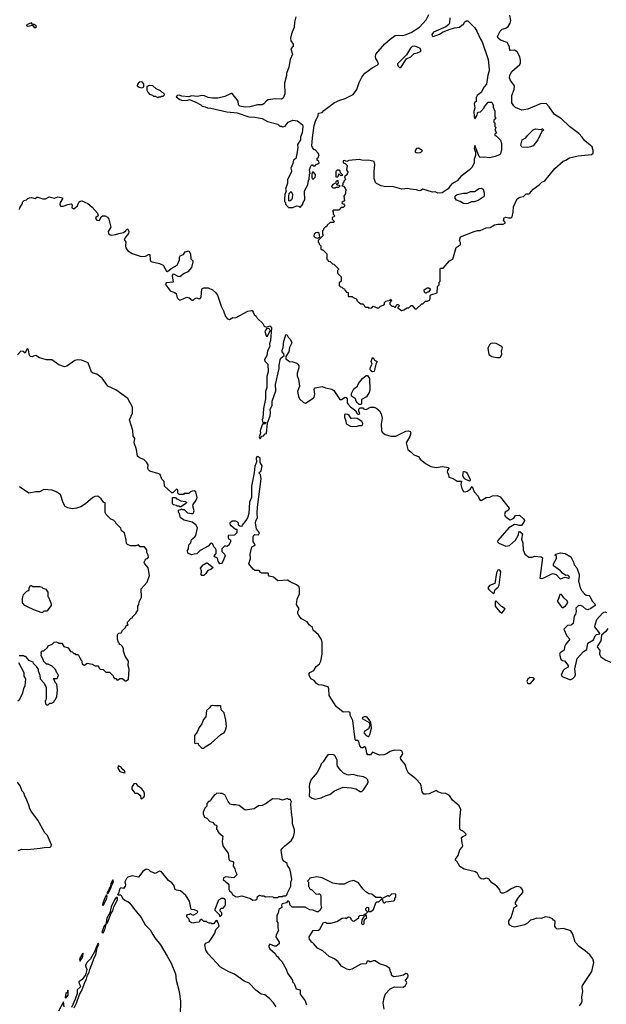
# Model space of a CAD drawing. Extents: x 1862350 to 2057294, y 212041 to 437318.
# Tile 298 of 301: x 2007561 to 2014203, y 397191 to 408334. Entities that reach past the tile are written whole.
import ezdxf

# ---------------------------------------------------------------- set-up
doc = ezdxf.new("R2010")
doc.units = 0

msp = doc.modelspace()

# ---------------------------------------------------------------- linework, layer by layer
at = {"layer": '0CON10XD'}
for points in [[(2010772, 406265), (2010790, 406295), (2010787, 406385), (2010791, 406405), (2010822, 406465), (2010832, 406515), (2010840, 406525), (2010842, 406585), (2010850, 406595), (2010843, 406635), (2010855, 406670), (2010865, 406690), (2010875, 406690), (2010885, 406680), (2010905, 406680), (2010922, 406698), (2010938, 406702), (2010950, 406715), (2010948, 406728), (2010930, 406745), (2010930, 406765), (2010940, 406775), (2010950, 406805), (2010940, 406825), (2010905, 406860), (2010895, 406860), (2010875, 406888), (2010870, 406905), (2010875, 406995), (2010897, 407135), (2010909, 407185), (2010940, 407250), (2010944, 407276), (2010985, 407282), (2011005, 407307), (2011125, 407396), (2011186, 407424), (2011245, 407441), (2011335, 407486), (2011378, 407545), (2011406, 407624), (2011436, 407684), (2011470, 407730), (2011550, 407790), (2011609, 407821), (2011623, 407835), (2011614, 407865), (2011592, 407895), (2011588, 407915), (2011594, 407945), (2011695, 408059), (2011755, 408115), (2011812, 408155), (2011845, 408159), (2011895, 408154), (2011925, 408161), (2011995, 408190), (2012089, 408251), (2012165, 408334), (2012195, 408392)], [(2012432, 408355), (2012426, 408294), (2012420, 408280), (2012386, 408254), (2012245, 408192), (2012228, 408165), (2012232, 408152), (2012243, 408143), (2012315, 408171), (2012355, 408197), (2012435, 408228), (2012485, 408243), (2012542, 408248), (2012570, 408275), (2012585, 408280), (2012598, 408305), (2012615, 408322), (2012635, 408322), (2012685, 408270), (2012715, 408240), (2012738, 408205), (2012777, 408115), (2012796, 408085), (2012864, 407884), (2012876, 407775), (2012876, 407755), (2012860, 407705), (2012848, 407605), (2012818, 407575), (2012785, 407510), (2012740, 407475), (2012728, 407455), (2012730, 407405), (2012715, 407400), (2012707, 407383), (2012713, 407335), (2012702, 407295), (2012705, 407240), (2012715, 407210), (2012742, 407255), (2012743, 407277), (2012752, 407288), (2012778, 407292), (2012820, 407335), (2012820, 407345), (2012865, 407400), (2012905, 407400), (2012922, 407365), (2012923, 407345), (2012939, 407299), (2012940, 407235), (2012950, 407215), (2012930, 407195), (2012930, 407175), (2012940, 407165), (2012940, 407125), (2012950, 407115), (2012940, 407085), (2012960, 407055), (2012942, 407038), (2012940, 407025), (2012955, 407020), (2013005, 406970), (2013017, 406933), (2013017, 406865), (2013004, 406816), (2012992, 406805), (2012945, 406784), (2012885, 406770), (2012825, 406778), (2012776, 406776), (2012762, 406785), (2012715, 406910), (2012706, 406875), (2012723, 406833), (2012723, 406795), (2012705, 406755), (2012705, 406715), (2012684, 406666), (2012649, 406631), (2012555, 406558), (2012515, 406512), (2012454, 406475), (2012433, 406455), (2012411, 406419), (2012345, 406373), (2012295, 406372), (2012265, 406384), (2012233, 406383), (2012125, 406414), (2012101, 406399), (2012085, 406397), (2012055, 406409), (2011985, 406415), (2011955, 406424), (2011887, 406417), (2011782, 406445), (2011705, 406443), (2011652, 406452), (2011599, 406479), (2011590, 406490), (2011574, 406535), (2011574, 406616), (2011583, 406695), (2011575, 406730), (2011525, 406742), (2011435, 406743), (2011405, 406750), (2011288, 406742), (2011265, 406730), (2011235, 406740), (2011222, 406738), (2011222, 406712), (2011248, 406708), (2011270, 406685), (2011260, 406635), (2011280, 406605), (2011270, 406595), (2011268, 406582), (2011240, 406555), (2011250, 406525), (2011232, 406508), (2011230, 406495), (2011220, 406485), (2011220, 406465), (2011210, 406455), (2011228, 406448), (2011248, 406428), (2011250, 406415), (2011260, 406405), (2011250, 406395), (2011250, 406365), (2011230, 406335), (2011240, 406285), (2011222, 406278), (2011210, 406265), (2011212, 406252), (2011228, 406248), (2011240, 406235), (2011240, 406225), (2011225, 406210), (2011202, 406208), (2011175, 406180), (2011115, 406180), (2011102, 406168), (2011110, 406155), (2011112, 406132), (2011130, 406115), (2011118, 406102), (2011100, 406095), (2011100, 406075), (2011118, 406058), (2011120, 406045), (2011115, 406040), (2011075, 406040), (2011042, 406008), (2011035, 405990), (2011022, 405988), (2011002, 405968), (2011000, 405955), (2010990, 405945), (2010990, 405905), (2011000, 405895), (2010940, 405835), (2010940, 405815), (2010950, 405805), (2010952, 405792), (2010970, 405775), (2010972, 405742), (2010985, 405730), (2010995, 405730), (2011040, 405685), (2011040, 405625), (2011050, 405615), (2011052, 405602), (2011078, 405598), (2011102, 405572), (2011118, 405568), (2011170, 405515), (2011170, 405505), (2011160, 405495), (2011160, 405465), (2011200, 405425), (2011200, 405375), (2011180, 405355), (2011180, 405325), (2011195, 405310), (2011208, 405308), (2011222, 405292), (2011238, 405288), (2011242, 405272), (2011262, 405252), (2011280, 405245), (2011280, 405205), (2011285, 405200), (2011325, 405200), (2011335, 405190), (2011365, 405180), (2011378, 405168), (2011380, 405155), (2011392, 405142), (2011425, 405120), (2011448, 405118), (2011460, 405105), (2011460, 405095), (2011475, 405080), (2011505, 405080), (2011515, 405070), (2011547, 405073), (2011565, 405090), (2011615, 405070), (2011627, 405073), (2011645, 405090), (2011678, 405102), (2011690, 405115), (2011690, 405135), (2011705, 405150), (2011755, 405160), (2011765, 405170), (2011770, 405155), (2011750, 405135), (2011750, 405115), (2011762, 405102), (2011775, 405090), (2011795, 405090), (2011805, 405080), (2011815, 405080), (2011822, 405098), (2011835, 405110), (2011845, 405110), (2011860, 405095), (2011842, 405078), (2011842, 405072), (2011885, 405042), (2011911, 405049), (2011948, 405072), (2011968, 405072), (2011995, 405100), (2012005, 405100), (2012033, 405063), (2012055, 405060), (2012115, 405120), (2012125, 405120), (2012155, 405150), (2012175, 405148), (2012199, 405161), (2012208, 405175), (2012208, 405212), (2012215, 405220), (2012288, 405242), (2012290, 405315), (2012310, 405335), (2012310, 405365), (2012320, 405375), (2012320, 405515), (2012325, 405520), (2012355, 405520), (2012427, 405603), (2012466, 405625), (2012502, 405755), (2012548, 405785), (2012552, 405795), (2012552, 405812), (2012540, 405835), (2012550, 405875), (2012705, 405938), (2012745, 405948), (2012775, 405948), (2012843, 405977), (2012887, 405983), (2012935, 406012), (2012975, 406020), (2013035, 406020), (2013060, 406035), (2013040, 406065), (2013045, 406090), (2013065, 406100), (2013095, 406090), (2013125, 406090), (2013136, 406104), (2013147, 406157), (2013151, 406215), (2013195, 406307), (2013222, 406325), (2013266, 406334), (2013295, 406363), (2013325, 406364), (2013335, 406370), (2013374, 406416), (2013442, 406465), (2013474, 406496), (2013505, 406512), (2013619, 406651), (2013715, 406734), (2013745, 406744), (2013785, 406769), (2013885, 406794), (2014035, 406808), (2014052, 406825), (2014052, 406855), (2014041, 406895), (2013956, 406965), (2013931, 407005), (2013892, 407045), (2013786, 407125), (2013695, 407212), (2013615, 407262), (2013557, 407347), (2013525, 407382), (2013465, 407386), (2013315, 407322), (2013245, 407308), (2013175, 407340), (2013155, 407359), (2013134, 407394), (2013133, 407477), (2013158, 407545), (2013162, 407585), (2013115, 407652), (2013108, 407675), (2013112, 407705), (2013134, 407746), (2013223, 407827), (2013231, 407845), (2013233, 407875), (2013222, 407915), (2013195, 407969), (2013165, 407987), (2013110, 407985), (2013107, 408027), (2013080, 408075), (2013003, 408103), (2012978, 408125), (2012972, 408145), (2013002, 408205), (2013025, 408227), (2013065, 408237), (2013093, 408257), (2013115, 408293), (2013120, 408325), (2013112, 408385)], [(2007745, 408244), (2007752, 408255), (2007747, 408266), (2007725, 408280), (2007705, 408280), (2007695, 408298), (2007640, 408275), (2007642, 408265), (2007655, 408260), (2007705, 408272), (2007725, 408246), (2007745, 408244)], [(2010687, 408365), (2010671, 408305), (2010668, 408248), (2010638, 408172), (2010627, 408125), (2010631, 408095), (2010658, 408055), (2010656, 408034), (2010632, 408005), (2010650, 407945), (2010622, 407885), (2010607, 407795), (2010583, 407725), (2010582, 407702), (2010561, 407615), (2010562, 407495), (2010544, 407446), (2010524, 407436), (2010455, 407438), (2010376, 407425), (2010355, 407416), (2010327, 407383), (2010305, 407371), (2010255, 407372), (2010165, 407349), (2010115, 407343), (2010055, 407357), (2010040, 407370), (2010035, 407413), (2009965, 407499), (2009955, 407500), (2009885, 407466), (2009805, 407447), (2009746, 407446), (2009694, 407454), (2009652, 407472), (2009625, 407477), (2009575, 407466), (2009505, 407472), (2009475, 407460), (2009398, 407468), (2009365, 407480), (2009343, 407477), (2009332, 407462), (2009375, 407430), (2009405, 407420), (2009465, 407422), (2009485, 407430), (2009555, 407400), (2009611, 407371), (2009626, 407356), (2009662, 407348), (2009687, 407337), (2009725, 407334), (2009905, 407290), (2010025, 407279), (2010155, 407236), (2010225, 407231), (2010305, 407214), (2010365, 407182), (2010485, 407150), (2010505, 407130), (2010525, 407130), (2010535, 407120), (2010565, 407130), (2010600, 407175), (2010655, 407198), (2010705, 407191), (2010762, 407145), (2010768, 407125), (2010759, 407055), (2010741, 407005), (2010739, 406975), (2010707, 406923), (2010710, 406885), (2010696, 406795), (2010686, 406764), (2010660, 406745), (2010652, 406705), (2010632, 406655), (2010640, 406625), (2010637, 406613), (2010593, 406527), (2010592, 406485), (2010572, 406415), (2010578, 406395), (2010562, 406355), (2010558, 406305), (2010560, 406275), (2010570, 406265), (2010570, 406245), (2010605, 406210), (2010655, 406210), (2010695, 406228), (2010722, 406222), (2010735, 406210), (2010768, 406245), (2010772, 406265)], [(2011865, 407790), (2011875, 407792), (2011942, 407889), (2011988, 407915), (2012027, 407953), (2012065, 407959), (2012100, 407975), (2012108, 407985), (2012092, 408012), (2012035, 408033), (2012005, 408030), (2011985, 408012), (2011940, 407935), (2011840, 407835), (2011837, 407825), (2011845, 407808), (2011865, 407790)], [(2008945, 407564), (2008967, 407573), (2008967, 407605), (2008952, 407625), (2008935, 407630), (2008915, 407626), (2008896, 407605), (2008893, 407585), (2008915, 407569), (2008945, 407564)], [(2009125, 407452), (2009135, 407460), (2009155, 407460), (2009165, 407470), (2009185, 407470), (2009200, 407485), (2009198, 407498), (2009172, 407512), (2009155, 407530), (2009105, 407550), (2009068, 407585), (2009032, 407588), (2009002, 407578), (2009002, 407535), (2009012, 407512), (2009032, 407492), (2009065, 407480), (2009075, 407470), (2009095, 407470), (2009125, 407452)], [(2013315, 406888), (2013245, 406890), (2013234, 406915), (2013251, 406975), (2013292, 406998), (2013311, 407025), (2013375, 407086), (2013402, 407098), (2013465, 407090), (2013475, 407100), (2013485, 407100), (2013490, 407085), (2013472, 407068), (2013428, 406975), (2013375, 406907), (2013345, 406894), (2013315, 406888)], [(2012065, 406827), (2012095, 406832), (2012120, 406845), (2012118, 406855), (2012075, 406879), (2012055, 406876), (2012040, 406855), (2012040, 406840), (2012050, 406830), (2012065, 406827)], [(2010885, 406530), (2010905, 406550), (2010912, 406565), (2010912, 406582), (2010888, 406608), (2010875, 406610), (2010868, 406585), (2010868, 406548), (2010872, 406532), (2010885, 406530)], [(2011155, 406550), (2011170, 406565), (2011175, 406590), (2011195, 406570), (2011220, 406575), (2011192, 406602), (2011188, 406618), (2011175, 406630), (2011155, 406630), (2011140, 406615), (2011140, 406555), (2011155, 406550)], [(2011135, 406430), (2011145, 406440), (2011175, 406440), (2011190, 406455), (2011150, 406465), (2011152, 406478), (2011170, 406485), (2011165, 406510), (2011155, 406510), (2011142, 406498), (2011138, 406482), (2011105, 406470), (2011090, 406445), (2011105, 406430), (2011135, 406430)], [(2010615, 406280), (2010610, 406285), (2010608, 406335), (2010613, 406367), (2010635, 406390), (2010648, 406355), (2010647, 406315), (2010640, 406295), (2010625, 406282), (2010615, 406280)], [(2012615, 406248), (2012584, 406254), (2012547, 406277), (2012505, 406290), (2012490, 406315), (2012490, 406335), (2012502, 406348), (2012513, 406357), (2012585, 406372), (2012625, 406372), (2012665, 406388), (2012711, 406389), (2012765, 406422), (2012785, 406428), (2012810, 406415), (2012820, 406375), (2012820, 406335), (2012810, 406325), (2012752, 406288), (2012705, 406272), (2012678, 406272), (2012635, 406252), (2012615, 406248)], [(2007560, 406185), (2007562, 406205), (2007592, 406255), (2007592, 406268), (2007613, 406287), (2007640, 406295), (2007655, 406312), (2007671, 406319), (2007695, 406320), (2007735, 406310), (2007754, 406326), (2007765, 406326), (2007825, 406308), (2007855, 406308), (2007895, 406329), (2007955, 406314), (2007995, 406329), (2008032, 406322), (2008045, 406316), (2008047, 406305), (2008018, 406265), (2008016, 406245), (2008025, 406225), (2008055, 406222), (2008105, 406242), (2008145, 406250), (2008156, 406235), (2008150, 406205), (2008175, 406194), (2008214, 406226), (2008230, 406270), (2008245, 406280), (2008265, 406283), (2008334, 406255), (2008383, 406213), (2008441, 406145), (2008450, 406115), (2008423, 406095), (2008419, 406085), (2008435, 406064), (2008465, 406062), (2008485, 406102), (2008500, 406115), (2008530, 406115), (2008555, 406100), (2008569, 406075), (2008592, 405985), (2008564, 405936), (2008568, 405915), (2008585, 405900), (2008605, 405894), (2008645, 405901), (2008685, 405916), (2008736, 405924), (2008762, 405945), (2008775, 405968), (2008785, 405962), (2008796, 405936), (2008794, 405915), (2008750, 405860), (2008746, 405845), (2008764, 405815), (2008759, 405775), (2008763, 405753), (2008785, 405717), (2008835, 405688), (2008935, 405653), (2008985, 405656), (2009018, 405675), (2009036, 405676), (2009038, 405615), (2009045, 405598), (2009144, 405574), (2009185, 405556), (2009225, 405488), (2009235, 405484), (2009275, 405517), (2009343, 405557), (2009371, 405615), (2009371, 405645), (2009377, 405663), (2009414, 405675), (2009435, 405708), (2009475, 405719), (2009495, 405685), (2009497, 405627), (2009521, 405605), (2009523, 405595), (2009505, 405531), (2009465, 405479), (2009425, 405461), (2009375, 405423), (2009355, 405428), (2009315, 405451), (2009295, 405453), (2009286, 405435), (2009300, 405365), (2009220, 405355), (2009213, 405345), (2009214, 405335), (2009264, 405265), (2009315, 405248), (2009332, 405235), (2009346, 405185), (2009365, 405164), (2009385, 405164), (2009455, 405193), (2009480, 405185), (2009515, 405160), (2009525, 405160), (2009540, 405175), (2009564, 405186), (2009595, 405173), (2009605, 405178), (2009614, 405195), (2009622, 405288), (2009645, 405301), (2009695, 405299), (2009745, 405275), (2009778, 405245), (2009799, 405215), (2009842, 405092), (2009870, 405040), (2009891, 404975), (2009915, 404949), (2009935, 404942), (2009975, 404964), (2010005, 404961), (2010145, 405037), (2010187, 405043), (2010195, 405041), (2010205, 405025), (2010217, 404997), (2010237, 404977), (2010249, 404955), (2010315, 404897), (2010328, 404865), (2010356, 404854), (2010395, 404868), (2010408, 404858), (2010412, 404845), (2010402, 404705), (2010389, 404665), (2010393, 404635), (2010365, 404587), (2010358, 404535), (2010332, 404488), (2010338, 404468), (2010370, 404435), (2010373, 404347), (2010358, 404295), (2010358, 404172), (2010344, 404125), (2010344, 404045), (2010320, 403935), (2010314, 403825), (2010307, 403805), (2010315, 403770), (2010335, 403780), (2010350, 403775), (2010335, 403760), (2010315, 403760), (2010305, 403750), (2010285, 403680), (2010288, 403655), (2010274, 403614), (2010275, 403600), (2010285, 403592), (2010301, 403619), (2010320, 403625), (2010342, 403648), (2010355, 403650), (2010367, 403773), (2010398, 403852)], [(2010935, 405862), (2010960, 405875), (2010953, 405913), (2010935, 405924), (2010915, 405923), (2010896, 405905), (2010893, 405885), (2010905, 405870), (2010935, 405862)], [(2012165, 405240), (2012155, 405240), (2012145, 405250), (2012140, 405275), (2012175, 405300), (2012195, 405300), (2012208, 405288), (2012210, 405275), (2012185, 405250), (2012175, 405250), (2012165, 405240)], [(2010355, 404750), (2010365, 404752), (2010398, 404815), (2010392, 404832), (2010375, 404840), (2010355, 404834), (2010336, 404805), (2010351, 404755), (2010355, 404750)], [(2010398, 403852), (2010401, 403885), (2010396, 403924), (2010418, 403972), (2010418, 404015), (2010463, 404133), (2010459, 404205), (2010499, 404385), (2010499, 404425), (2010511, 404485), (2010519, 404505), (2010554, 404535), (2010551, 404551), (2010534, 404575), (2010532, 404595), (2010543, 404625), (2010552, 404695), (2010575, 404769), (2010585, 404770), (2010600, 404740), (2010628, 404715), (2010641, 404675), (2010617, 404625), (2010610, 404575), (2010576, 404524), (2010574, 404495), (2010615, 404466), (2010655, 404463), (2010698, 404445), (2010710, 404435), (2010720, 404415), (2010721, 404395), (2010704, 404335), (2010703, 404305), (2010717, 404265), (2010730, 404185), (2010706, 404125), (2010719, 404071), (2010728, 404045), (2010775, 404003), (2010796, 403994), (2010885, 404050), (2010897, 404063), (2010903, 404095), (2010897, 404153), (2010905, 404168), (2010984, 404184), (2011025, 404166), (2011095, 404154), (2011118, 404138), (2011185, 404036), (2011205, 404036), (2011245, 404063), (2011259, 404059), (2011269, 404045), (2011269, 403999), (2011276, 403986), (2011305, 403953), (2011368, 403908), (2011373, 403883), (2011388, 403868), (2011402, 403868), (2011412, 403878), (2011400, 403905), (2011400, 403925), (2011415, 403940), (2011445, 403940), (2011455, 403930), (2011485, 403922), (2011533, 403947), (2011575, 403948), (2011605, 403933), (2011635, 403908), (2011652, 403875), (2011666, 403825), (2011654, 403755), (2011659, 403685), (2011666, 403665), (2011699, 403639), (2011765, 403622), (2011818, 403622), (2011934, 403676), (2011965, 403681), (2011982, 403675), (2011989, 403659), (2011978, 403618), (2011937, 403545), (2011955, 403470), (2011990, 403445), (2012025, 403408), (2012075, 403392), (2012095, 403362), (2012155, 403311), (2012215, 403279), (2012276, 403266), (2012345, 403276), (2012416, 403266), (2012418, 403255), (2012404, 403236), (2012401, 403215), (2012416, 403185), (2012420, 403155), (2012470, 403140), (2012515, 403113), (2012565, 403110), (2012554, 403075), (2012568, 403028), (2012586, 402996), (2012605, 402990), (2012630, 403000), (2012661, 403019), (2012685, 403050), (2012705, 402990), (2012753, 402943), (2012768, 402905), (2012785, 402893), (2012843, 402927), (2012885, 402931), (2012915, 402944), (2012968, 402948), (2013001, 402935), (2013103, 402805), (2013097, 402783), (2013059, 402761), (2013049, 402735), (2013056, 402715), (2013095, 402684), (2013115, 402674), (2013125, 402676), (2013156, 402694), (2013175, 402723), (2013215, 402726), (2013225, 402724), (2013266, 402685), (2013276, 402665), (2013274, 402655), (2013242, 402608), (2013215, 402608), (2013195, 402618), (2013165, 402620), (2013100, 402585), (2012975, 402440), (2012972, 402425), (2012985, 402408), (2013065, 402377), (2013105, 402383), (2013173, 402445), (2013208, 402505), (2013212, 402538), (2013225, 402540), (2013252, 402515), (2013241, 402455), (2013259, 402415), (2013262, 402335), (2013282, 402285), (2013325, 402252), (2013365, 402253), (2013395, 402264), (2013466, 402256), (2013482, 402245), (2013450, 402015), (2013465, 402008), (2013495, 402017), (2013595, 402066), (2013636, 402056), (2013672, 402012), (2013685, 402006), (2013735, 402024), (2013775, 402012), (2013785, 402020), (2013783, 402033), (2013766, 402046), (2013745, 402042), (2013705, 402070), (2013685, 402096), (2013606, 402155), (2013603, 402175), (2013638, 402235), (2013640, 402265), (2013620, 402275), (2013633, 402287), (2013685, 402300), (2013735, 402293), (2013802, 402255), (2013832, 402195), (2013838, 402165), (2013870, 402130), (2013894, 402055), (2013896, 402036), (2013886, 401985), (2013906, 401906), (2013925, 401872), (2013956, 401836), (2013975, 401823), (2014007, 401817), (2014015, 401810), (2014044, 401754), (2014072, 401725), (2014078, 401705), (2014028, 401672), (2013993, 401657), (2013972, 401662), (2013935, 401692), (2013913, 401703), (2013885, 401700), (2013858, 401675), (2013863, 401635), (2013852, 401605), (2013838, 401585), (2013828, 401502), (2013805, 401480), (2013762, 401478), (2013723, 401437), (2013755, 401360), (2013788, 401325), (2013743, 401267), (2013728, 401235), (2013725, 401200), (2013681, 401169), (2013672, 401155), (2013686, 401096), (2013707, 401083), (2013728, 401078), (2013756, 401046), (2013770, 401025), (2013770, 401005), (2013730, 400985), (2013715, 400970), (2013692, 400915), (2013701, 400901), (2013785, 400868), (2013802, 400868), (2013825, 400880), (2013845, 400900), (2013852, 400925), (2013846, 400986), (2013874, 401105), (2013945, 401183), (2013983, 401205), (2013995, 401278), (2014058, 401315), (2014075, 401360), (2014090, 401375), (2014128, 401382), (2014127, 401395), (2014074, 401464), (2014076, 401485), (2014096, 401545), (2014161, 401619), (2014185, 401634), (2014204, 401624)], [(2012571, 398969), (2012578, 398985), (2012570, 399015), (2012565, 399078), (2012579, 399091), (2012611, 399105), (2012617, 399115), (2012585, 399146), (2012555, 399161), (2012545, 399175), (2012545, 399285), (2012557, 399395), (2012538, 399438), (2012463, 399503), (2012426, 399556), (2012385, 399578), (2012335, 399580), (2012296, 399596), (2012275, 399612), (2012196, 399574), (2012165, 399568), (2012135, 399570), (2012118, 399595), (2012108, 399665), (2012099, 399685), (2012045, 399742), (2011965, 399805), (2011943, 399843), (2011926, 399905), (2011876, 399965), (2011872, 399985), (2011899, 400025), (2011893, 400055), (2011875, 400064), (2011805, 400067), (2011755, 400051), (2011715, 400027), (2011685, 400015), (2011635, 400011), (2011555, 400046), (2011534, 400015), (2011503, 400013), (2011490, 400035), (2011485, 400075), (2011475, 400102), (2011465, 400105), (2011445, 400092), (2011430, 400095), (2011414, 400115), (2011400, 400165), (2011385, 400175), (2011365, 400178), (2011359, 400185), (2011333, 400403), (2011304, 400465), (2011301, 400495), (2011285, 400502), (2011225, 400496), (2011145, 400563), (2011064, 400685), (2011063, 400763), (2011053, 400783), (2010985, 400804), (2010945, 400807), (2010922, 400822), (2010896, 400855), (2010856, 400875), (2010838, 400915), (2010838, 400935), (2010846, 400945), (2010892, 400968), (2010919, 401015), (2010955, 401046), (2010969, 401075), (2010985, 401155), (2010985, 401285), (2010980, 401320), (2010943, 401373), (2010884, 401425), (2010875, 401455), (2010838, 401485), (2010815, 401518), (2010750, 401555), (2010721, 401591), (2010710, 401615), (2010711, 401635), (2010724, 401665), (2010696, 401715), (2010704, 401776), (2010729, 401835), (2010730, 401895), (2010724, 401914), (2010695, 401938), (2010622, 401972), (2010595, 401992), (2010485, 401982), (2010435, 402026), (2010387, 402037), (2010378, 402048), (2010380, 402065), (2010375, 402070), (2010301, 402071), (2010287, 402077), (2010278, 402095), (2010265, 402102), (2010225, 402102), (2010205, 402115), (2010156, 402175), (2010173, 402235), (2010170, 402285), (2010185, 402355), (2010195, 402371), (2010224, 402385), (2010226, 402394), (2010206, 402425), (2010206, 402485), (2010211, 402499), (2010225, 402507), (2010265, 402504), (2010277, 402525), (2010241, 402571), (2010230, 402635), (2010236, 402664), (2010252, 402695), (2010249, 402745), (2010254, 402816), (2010296, 403136), (2010286, 403186), (2010270, 403205), (2010295, 403230), (2010306, 403286), (2010283, 403323), (2010282, 403375), (2010255, 403390), (2010245, 403386), (2010240, 403375), (2010241, 403325), (2010225, 403280), (2010216, 403204), (2010184, 403055), (2010184, 402926), (2010162, 402875), (2010154, 402745), (2010140, 402695), (2010122, 402665), (2010080, 402615), (2010075, 402600), (2010052, 402602), (2010040, 402615), (2010040, 402635), (2010025, 402650), (2010007, 402657), (2009965, 402660), (2009940, 402635), (2009945, 402610), (2009955, 402610), (2010005, 402570), (2010018, 402568), (2010020, 402525), (2009995, 402500), (2009922, 402498), (2009920, 402475), (2009930, 402455), (2009947, 402447), (2009948, 402425), (2009926, 402384), (2009905, 402372), (2009882, 402378), (2009850, 402345), (2009849, 402315), (2009880, 402285), (2009886, 402265), (2009857, 402193), (2009845, 402181), (2009827, 402177), (2009807, 402207), (2009801, 402241), (2009771, 402255), (2009763, 402265), (2009786, 402294), (2009785, 402335), (2009779, 402349), (2009758, 402368), (2009748, 402398), (2009735, 402409), (2009723, 402407), (2009695, 402376), (2009603, 402327), (2009565, 402288), (2009535, 402287), (2009505, 402277), (2009466, 402296), (2009463, 402325), (2009471, 402345), (2009475, 402390), (2009500, 402415), (2009505, 402450), (2009545, 402482), (2009554, 402496), (2009574, 402585), (2009556, 402616), (2009515, 402649), (2009425, 402669), (2009380, 402695), (2009370, 402745), (2009360, 402755), (2009360, 402785), (2009385, 402790), (2009395, 402800), (2009405, 402790), (2009425, 402790), (2009463, 402753), (2009505, 402744), (2009525, 402747), (2009536, 402775), (2009522, 402832), (2009524, 402846), (2009560, 402895), (2009570, 402925), (2009555, 402990), (2009535, 403002), (2009515, 403000), (2009495, 402990), (2009475, 402970), (2009425, 402970), (2009415, 402960), (2009365, 402960), (2009350, 402975), (2009350, 403015), (2009335, 403020), (2009295, 402980), (2009285, 402980), (2009200, 403055), (2009197, 403107), (2009170, 403135), (2009152, 403185), (2009135, 403196), (2009036, 403226), (2009018, 403238), (2009011, 403255), (2009014, 403295), (2008997, 403325), (2008965, 403355), (2008919, 403375), (2008894, 403394), (2008885, 403470), (2008856, 403546), (2008866, 403595), (2008846, 403625), (2008842, 403685), (2008806, 403805), (2008838, 403882), (2008839, 403949), (2008785, 404046), (2008650, 404145), (2008558, 404185), (2008495, 404276), (2008435, 404321), (2008395, 404334), (2008376, 404346), (2008335, 404450), (2008260, 404480), (2008216, 404484), (2008184, 404476), (2008095, 404412), (2008067, 404407), (2008005, 404428), (2007926, 404486), (2007866, 404486), (2007785, 404508), (2007745, 404532), (2007713, 404527), (2007705, 404520), (2007685, 404522), (2007674, 404534), (2007662, 404595), (2007655, 404608), (2007642, 404605), (2007625, 404560), (2007600, 404580), (2007575, 404582), (2007535, 404540)], [(2012995, 404510), (2013005, 404517), (2013019, 404545), (2013016, 404585), (2013026, 404616), (2013020, 404635), (2012955, 404669), (2012915, 404673), (2012895, 404668), (2012882, 404655), (2012862, 404615), (2012874, 404544), (2012905, 404524), (2012965, 404510), (2012995, 404510)], [(2011555, 404349), (2011535, 404360), (2011528, 404375), (2011531, 404395), (2011552, 404435), (2011539, 404465), (2011555, 404510), (2011567, 404505), (2011580, 404480), (2011608, 404465), (2011593, 404435), (2011575, 404352), (2011555, 404349)], [(2011425, 403980), (2011405, 403980), (2011381, 404001), (2011370, 404015), (2011363, 404045), (2011319, 404075), (2011316, 404105), (2011344, 404155), (2011385, 404186), (2011398, 404215), (2011441, 404275), (2011485, 404306), (2011499, 404309), (2011521, 404275), (2011527, 404143), (2011517, 404113), (2011487, 404065), (2011432, 404035), (2011430, 403985), (2011425, 403980)], [(2011375, 403731), (2011399, 403741), (2011435, 403740), (2011444, 403745), (2011445, 403765), (2011435, 403786), (2011381, 403821), (2011355, 403826), (2011315, 403821), (2011293, 403855), (2011276, 403866), (2011255, 403871), (2011238, 403865), (2011239, 403835), (2011255, 403795), (2011258, 403765), (2011266, 403755), (2011305, 403734), (2011375, 403731)], [(2012655, 403112), (2012603, 403133), (2012593, 403143), (2012580, 403175), (2012585, 403220), (2012595, 403222), (2012615, 403212), (2012632, 403195), (2012662, 403132), (2012662, 403118), (2012655, 403112)], [(2007555, 401140), (2007605, 401140), (2007615, 401130), (2007625, 401130), (2007660, 401085), (2007710, 401065), (2007712, 401052), (2007750, 401015), (2007750, 401005), (2007770, 400985), (2007770, 400965), (2007788, 400915), (2007792, 400875), (2007838, 400825), (2007860, 400775), (2007860, 400655), (2007858, 400632), (2007850, 400625), (2007852, 400592), (2007865, 400580), (2007885, 400580), (2007902, 400598), (2007925, 400600), (2007950, 400615), (2007950, 400625), (2007968, 400642), (2007980, 400675), (2007988, 400745), (2007980, 400815), (2007962, 400832), (2007950, 400865), (2007940, 400875), (2007945, 400880), (2007985, 400880), (2008000, 400915), (2007992, 400922), (2007990, 400935), (2007982, 400942), (2007965, 400980), (2007929, 401019), (2007885, 401040), (2007865, 401040), (2007830, 401075), (2007830, 401085), (2007803, 401133), (2007810, 401165), (2007800, 401175), (2007815, 401190), (2007835, 401190), (2007875, 401230), (2007884, 401246), (2007930, 401265), (2007952, 401288), (2007973, 401293), (2007992, 401285), (2008005, 401278), (2008038, 401278), (2008062, 401242), (2008110, 401225), (2008135, 401182), (2008155, 401180), (2008175, 401160), (2008185, 401160), (2008195, 401150), (2008225, 401150), (2008242, 401112), (2008250, 401105), (2008250, 401095), (2008260, 401085), (2008270, 401045), (2008282, 401032), (2008295, 401030), (2008325, 401050), (2008382, 401042), (2008415, 401020), (2008445, 401020), (2008458, 401008), (2008460, 400995), (2008472, 400982), (2008505, 400980), (2008535, 400950), (2008578, 400948), (2008618, 400908), (2008622, 400892), (2008635, 400880), (2008648, 400878), (2008665, 400860), (2008678, 400862), (2008695, 400880), (2008725, 400880), (2008755, 400850), (2008765, 400850), (2008795, 400870), (2008802, 400985), (2008790, 401025), (2008793, 401073), (2008755, 401130), (2008737, 401187), (2008737, 401215), (2008725, 401240), (2008708, 401258), (2008692, 401262), (2008690, 401275), (2008680, 401285), (2008668, 401325), (2008670, 401375), (2008685, 401390), (2008710, 401395), (2008725, 401420), (2008760, 401455), (2008762, 401468), (2008775, 401480), (2008788, 401482), (2008780, 401495), (2008780, 401515), (2008825, 401560), (2008840, 401565), (2008840, 401575), (2008877, 401613), (2008897, 401653), (2008900, 401695), (2008910, 401715), (2008913, 401747), (2008942, 401798), (2008938, 401892), (2009005, 401970), (2009032, 402045), (2009015, 402130), (2008978, 402175), (2008970, 402195), (2008981, 402219), (2008995, 402232), (2009010, 402235), (2009019, 402251), (2009017, 402275), (2009002, 402305), (2009002, 402335), (2008975, 402370), (2008925, 402370), (2008905, 402390), (2008875, 402380), (2008815, 402380), (2008783, 402393), (2008770, 402405), (2008768, 402445), (2008748, 402525), (2008715, 402550), (2008705, 402580), (2008650, 402635), (2008650, 402645), (2008625, 402670), (2008595, 402680), (2008540, 402735), (2008530, 402755), (2008528, 402785), (2008530, 402865), (2008515, 402870), (2008483, 402913), (2008445, 402940), (2008413, 402937), (2008390, 402925), (2008306, 402854), (2008255, 402820), (2008205, 402804), (2008155, 402800), (2008105, 402810), (2008078, 402825), (2008053, 402865), (2008025, 402960), (2007975, 402990), (2007928, 403008), (2007835, 403016), (2007785, 402991), (2007745, 402991), (2007665, 402977), (2007558, 403048)], [(2009385, 402820), (2009375, 402820), (2009365, 402830), (2009345, 402830), (2009337, 402837), (2009303, 402843), (2009290, 402855), (2009292, 402928), (2009327, 402927), (2009335, 402910), (2009345, 402910), (2009385, 402888), (2009435, 402882), (2009450, 402875), (2009450, 402865), (2009440, 402855), (2009385, 402820)], [(2009645, 402042), (2009624, 402044), (2009614, 402054), (2009618, 402095), (2009608, 402125), (2009637, 402165), (2009675, 402189), (2009685, 402189), (2009750, 402135), (2009727, 402113), (2009690, 402100), (2009670, 402065), (2009645, 402042)], [(2012925, 401838), (2012933, 401847), (2012944, 401886), (2012977, 401913), (2012989, 401935), (2013008, 402085), (2012996, 402106), (2012985, 402109), (2012975, 402104), (2012959, 402075), (2012940, 401955), (2012879, 401931), (2012861, 401905), (2012871, 401885), (2012925, 401838)], [(2007815, 401622), (2007720, 401655), (2007648, 401688), (2007620, 401705), (2007593, 401733), (2007592, 401785), (2007603, 401827), (2007642, 401868), (2007655, 401870), (2007668, 401882), (2007670, 401905), (2007685, 401930), (2007695, 401930), (2007705, 401920), (2007785, 401920), (2007812, 401912), (2007825, 401900), (2007858, 401888), (2007880, 401855), (2007880, 401805), (2007888, 401798), (2007908, 401755), (2007918, 401725), (2007917, 401703), (2007868, 401642), (2007835, 401640), (2007815, 401622)], [(2013715, 401680), (2013740, 401700), (2013760, 401725), (2013768, 401745), (2013759, 401759), (2013721, 401791), (2013695, 401830), (2013675, 401830), (2013662, 401778), (2013648, 401755), (2013695, 401690), (2013705, 401680), (2013715, 401680)], [(2013025, 401620), (2013058, 401668), (2013015, 401692), (2012953, 401757), (2012944, 401746), (2012946, 401695), (2012995, 401637), (2013015, 401620), (2013025, 401620)], [(2014221, 401445), (2014199, 401411), (2014150, 401370), (2014141, 401305), (2014105, 401252), (2014100, 401235), (2014128, 401195), (2014124, 401154), (2014140, 401125), (2014196, 401086), (2014255, 401063)], [(2007542, 400625), (2007562, 400645), (2007598, 400715), (2007608, 400765), (2007622, 400798), (2007630, 400875), (2007612, 400905), (2007612, 400942), (2007552, 401055)], [(2013345, 400820), (2013388, 400875), (2013370, 400885), (2013335, 400890), (2013309, 400865), (2013301, 400845), (2013315, 400822), (2013345, 400820)], [(2009645, 400090), (2009660, 400105), (2009728, 400145), (2009838, 400245), (2009875, 400268), (2009892, 400295), (2009901, 400335), (2009896, 400405), (2009875, 400490), (2009843, 400523), (2009840, 400565), (2009835, 400570), (2009765, 400568), (2009745, 400572), (2009725, 400568), (2009712, 400545), (2009678, 400515), (2009667, 400445), (2009643, 400415), (2009624, 400366), (2009592, 400325), (2009571, 400269), (2009542, 400235), (2009540, 400145), (2009555, 400142), (2009575, 400150), (2009590, 400125), (2009625, 400090), (2009645, 400090)], [(2011515, 400220), (2011527, 400245), (2011543, 400315), (2011537, 400385), (2011495, 400439), (2011485, 400446), (2011465, 400444), (2011443, 400435), (2011440, 400425), (2011519, 400379), (2011524, 400346), (2011512, 400308), (2011465, 400279), (2011457, 400265), (2011485, 400234), (2011505, 400220), (2011515, 400220)], [(2010905, 399512), (2010975, 399527), (2011030, 399555), (2011074, 399566), (2011125, 399608), (2011222, 399648), (2011315, 399640), (2011365, 399628), (2011415, 399599), (2011435, 399601), (2011455, 399620), (2011500, 399685), (2011506, 399706), (2011502, 399732), (2011485, 399750), (2011455, 399767), (2011385, 399778), (2011335, 399793), (2011285, 399784), (2011267, 399787), (2011227, 399807), (2011196, 399836), (2011161, 399885), (2011154, 399905), (2011157, 399955), (2011128, 400008), (2011115, 400014), (2011055, 400017), (2011027, 399985), (2010998, 399935), (2010975, 399912), (2010963, 399877), (2010928, 399815), (2010862, 399735), (2010842, 399685), (2010838, 399655), (2010842, 399615), (2010840, 399545), (2010873, 399523), (2010905, 399512)], [(2008745, 399809), (2008754, 399816), (2008747, 399835), (2008728, 399848), (2008705, 399879), (2008675, 399891), (2008673, 399865), (2008695, 399825), (2008745, 399809)], [(2007545, 398930), (2007585, 398947), (2007654, 398944), (2007795, 398957), (2007837, 398967), (2007905, 398970), (2007918, 398982), (2007920, 398995), (2007875, 399100), (2007845, 399130), (2007766, 399276), (2007692, 399375), (2007677, 399405), (2007666, 399446), (2007635, 399520), (2007618, 399545), (2007608, 399585), (2007588, 399605), (2007567, 399665), (2007538, 399705)], [(2008935, 399518), (2008945, 399520), (2008965, 399534), (2008974, 399555), (2008974, 399575), (2008965, 399598), (2008945, 399628), (2008901, 399661), (2008885, 399687), (2008875, 399691), (2008855, 399688), (2008830, 399650), (2008831, 399625), (2008865, 399581), (2008895, 399580), (2008930, 399555), (2008932, 399522), (2008935, 399518)], [(2010200, 398370), (2010235, 398374), (2010249, 398385), (2010255, 398410), (2010275, 398428), (2010298, 398418), (2010325, 398418), (2010345, 398408), (2010395, 398412), (2010427, 398407), (2010435, 398400), (2010485, 398400), (2010495, 398410), (2010535, 398410), (2010545, 398420), (2010575, 398420), (2010590, 398435), (2010590, 398445), (2010632, 398528), (2010632, 398575), (2010642, 398605), (2010632, 398675), (2010618, 398725), (2010593, 398763), (2010588, 398785), (2010551, 398811), (2010538, 398835), (2010522, 398935), (2010534, 398956), (2010564, 398986), (2010635, 399042), (2010660, 399085), (2010674, 399135), (2010671, 399165), (2010651, 399235), (2010651, 399281), (2010638, 399365), (2010632, 399455), (2010640, 399485), (2010630, 399495), (2010628, 399508), (2010605, 399510), (2010595, 399520), (2010535, 399502), (2010502, 399512), (2010425, 399518), (2010350, 399465), (2010305, 399442), (2010265, 399438), (2010215, 399403), (2010115, 399390), (2010045, 399440), (2010005, 399450), (2009975, 399448), (2009946, 399456), (2009920, 399485), (2009885, 399562), (2009855, 399578), (2009832, 399578), (2009795, 399580), (2009775, 399560), (2009765, 399560), (2009725, 399510), (2009720, 399495), (2009700, 399485), (2009680, 399465), (2009680, 399435), (2009658, 399412), (2009640, 399365), (2009640, 399345), (2009655, 399310), (2009679, 399299), (2009715, 399260), (2009745, 399252), (2009772, 399222), (2009785, 399220), (2009798, 399208), (2009790, 399195), (2009790, 399175), (2009800, 399165), (2009800, 399155), (2009815, 399130), (2009860, 399095), (2009852, 399035), (2009863, 398985), (2009894, 398934), (2009922, 398902), (2009928, 398835), (2009935, 398820), (2009975, 398808), (2009982, 398795), (2009980, 398755), (2009998, 398725), (2010003, 398693), (2010020, 398665), (2010020, 398655), (2009985, 398622), (2009895, 398632), (2009868, 398622), (2009864, 398605), (2009922, 398555), (2009928, 398545), (2009928, 398495), (2009938, 398475), (2009960, 398455), (2009970, 398435), (2010005, 398412), (2010025, 398408), (2010075, 398418), (2010175, 398390), (2010200, 398370)], [(2013898, 397172), (2013919, 397201), (2013928, 397225), (2013924, 397274), (2013936, 397335), (2013928, 397385), (2013932, 397405), (2014039, 397561), (2014063, 397665), (2014049, 397705), (2014015, 397752), (2013965, 397798), (2013895, 397847), (2013849, 397895), (2013822, 397985), (2013802, 398022), (2013718, 398048), (2013645, 398043), (2013630, 398055), (2013620, 398075), (2013623, 398133), (2013604, 398144), (2013595, 398158), (2013560, 398175), (2013515, 398182), (2013465, 398163), (2013415, 398166), (2013375, 398149), (2013345, 398144), (2013309, 398111), (2013275, 398092), (2013167, 398063), (2013135, 398070), (2013110, 398085), (2013100, 398105), (2013100, 398135), (2013125, 398175), (2013161, 398285), (2013192, 398305), (2013173, 398325), (2013174, 398345), (2013209, 398401), (2013256, 398455), (2013258, 398475), (2013251, 398495), (2013235, 398512), (2013215, 398522), (2013185, 398523), (2013125, 398497), (2013075, 398463), (2013035, 398450), (2013015, 398450), (2013006, 398456), (2012997, 398487), (2012965, 398529), (2012901, 398571), (2012875, 398606), (2012845, 398617), (2012813, 398607), (2012785, 398610), (2012766, 398626), (2012745, 398671), (2012720, 398690), (2012595, 398720), (2012545, 398750), (2012515, 398802), (2012495, 398821), (2012494, 398835), (2012526, 398875), (2012545, 398941), (2012571, 398969)], [(2010465, 397163), (2010435, 397208), (2010388, 397255), (2010335, 397297), (2010295, 397307), (2010235, 397351), (2010160, 397430), (2010102, 397452), (2009994, 397534), (2009930, 397560), (2009835, 397613), (2009694, 397764), (2009667, 397805), (2009657, 397865), (2009665, 397882), (2009705, 397900), (2009733, 397935), (2009770, 397995), (2009782, 398038), (2009818, 398075), (2009810, 398115), (2009800, 398125), (2009800, 398135), (2009785, 398138), (2009755, 398100), (2009735, 398100), (2009725, 398110), (2009705, 398110), (2009688, 398118), (2009675, 398130), (2009645, 398130), (2009625, 398150), (2009615, 398150), (2009602, 398138), (2009595, 398120), (2009555, 398118), (2009525, 398108), (2009505, 398112), (2009485, 398130), (2009480, 398155), (2009455, 398180), (2009452, 398195), (2009462, 398208), (2009485, 398210), (2009495, 398220), (2009507, 398207), (2009525, 398201), (2009568, 398222), (2009578, 398232), (2009576, 398246), (2009539, 398259), (2009503, 398263), (2009485, 398360), (2009442, 398422), (2009382, 398475), (2009335, 398483), (2009321, 398491), (2009305, 398540), (2009284, 398564), (2009245, 398591), (2009165, 398691), (2009145, 398696), (2009095, 398671), (2009043, 398695), (2009024, 398714), (2008995, 398719), (2008956, 398695), (2008905, 398630), (2008835, 398644), (2008785, 398630), (2008770, 398615), (2008753, 398577), (2008759, 398545), (2008755, 398528), (2008735, 398502), (2008705, 398510), (2008690, 398495), (2008680, 398445), (2008670, 398435), (2008675, 398430), (2008705, 398430), (2008730, 398390), (2008757, 398367), (2008786, 398356), (2008807, 398337), (2008848, 398278), (2008936, 398175), (2008982, 398092), (2009039, 398035), (2009069, 397981), (2009092, 397942), (2009156, 397866), (2009232, 397735), (2009276, 397655), (2009327, 397537), (2009333, 397465), (2009367, 397335), (2009381, 397225), (2009377, 397073)], [(2008555, 398440), (2008567, 398453), (2008598, 398515), (2008608, 398552), (2008622, 398575), (2008615, 398600), (2008595, 398560), (2008590, 398525), (2008573, 398505), (2008572, 398488), (2008552, 398455), (2008550, 398445), (2008555, 398440)], [(2011688, 397135), (2011676, 397205), (2011686, 397265), (2011702, 397308), (2011754, 397366), (2011805, 397390), (2011904, 397386), (2011930, 397405), (2011943, 397433), (2011940, 397445), (2011928, 397455), (2011928, 397465), (2011957, 397493), (2011961, 397515), (2011955, 397531), (2011932, 397538), (2011905, 397522), (2011855, 397508), (2011793, 397503), (2011772, 397522), (2011770, 397545), (2011758, 397558), (2011750, 397595), (2011740, 397605), (2011705, 397628), (2011635, 397650), (2011585, 397682), (2011565, 397682), (2011535, 397670), (2011525, 397670), (2011515, 397680), (2011495, 397680), (2011485, 397650), (2011423, 397647), (2011322, 397588), (2011295, 397583), (2011265, 397588), (2011203, 397623), (2011165, 397673), (2011127, 397707), (2011065, 397732), (2010995, 397798), (2010932, 397825), (2010888, 397878), (2010875, 397890), (2010865, 397890), (2010858, 397908), (2010842, 397922), (2010840, 397955), (2010882, 398028), (2010945, 398030), (2010958, 398042), (2011002, 398118), (2011025, 398120), (2011035, 398110), (2011085, 398110), (2011152, 398128), (2011213, 398167), (2011245, 398170), (2011255, 398162), (2011285, 398180), (2011298, 398178), (2011310, 398165), (2011310, 398155), (2011330, 398135), (2011345, 398132), (2011380, 398155), (2011400, 398175), (2011400, 398185), (2011412, 398198), (2011455, 398200), (2011465, 398210), (2011478, 398212), (2011498, 398232), (2011498, 398238), (2011480, 398255), (2011480, 398275), (2011495, 398290), (2011510, 398285), (2011512, 398242), (2011535, 398240), (2011568, 398265), (2011592, 398338), (2011605, 398350), (2011628, 398352), (2011652, 398378), (2011668, 398378), (2011672, 398352), (2011685, 398340), (2011695, 398340), (2011708, 398352), (2011798, 398362), (2011810, 398375), (2011810, 398395), (2011820, 398405), (2011818, 398438), (2011775, 398440), (2011745, 398410), (2011735, 398420), (2011725, 398420), (2011665, 398390), (2011645, 398398), (2011595, 398398), (2011547, 398437), (2011513, 398443), (2011480, 398465), (2011447, 398497), (2011398, 398565), (2011345, 398592), (2011295, 398582), (2011235, 398552), (2011175, 398550), (2011105, 398562), (2010985, 398622), (2010925, 398633), (2010845, 398620), (2010838, 398602), (2010820, 398585), (2010830, 398575), (2010830, 398525), (2010840, 398515), (2010842, 398502), (2010855, 398490), (2010865, 398490), (2010919, 398439), (2010945, 398440), (2010955, 398440), (2010965, 398430), (2010972, 398412), (2010970, 398315), (2010978, 398285), (2010959, 398251), (2010942, 398238), (2010925, 398238), (2010885, 398257), (2010845, 398262), (2010795, 398292), (2010645, 398290), (2010622, 398312), (2010617, 398347), (2010605, 398360), (2010595, 398360), (2010582, 398338), (2010532, 398328), (2010526, 398314), (2010528, 398285), (2010497, 398265), (2010487, 398223), (2010472, 398195), (2010473, 398127), (2010482, 398112), (2010483, 398057), (2010492, 398025), (2010464, 397976), (2010461, 397955), (2010498, 397895), (2010500, 397875), (2010465, 397848), (2010445, 397848), (2010395, 397870), (2010383, 397857), (2010382, 397845), (2010395, 397820), (2010452, 397765), (2010465, 397742), (2010485, 397728), (2010498, 397705), (2010528, 397675), (2010577, 397587), (2010592, 397545), (2010650, 397465), (2010650, 397445), (2010670, 397425), (2010692, 397365), (2010738, 397355), (2010738, 397305), (2010792, 397232), (2010810, 397185)], [(2008505, 398310), (2008542, 398375), (2008550, 398405), (2008545, 398430), (2008524, 398395), (2008503, 398335), (2008500, 398315), (2008505, 398310)], [(2008545, 398110), (2008555, 398112), (2008598, 398222), (2008615, 398250), (2008627, 398295), (2008667, 398375), (2008670, 398395), (2008665, 398400), (2008655, 398400), (2008633, 398375), (2008598, 398295), (2008582, 398228), (2008548, 398165), (2008540, 398115), (2008545, 398110)], [(2009835, 398190), (2009850, 398205), (2009850, 398225), (2009830, 398245), (2009830, 398265), (2009845, 398280), (2009865, 398280), (2009885, 398300), (2009892, 398318), (2009892, 398365), (2009886, 398376), (2009867, 398387), (2009845, 398387), (2009812, 398368), (2009770, 398265), (2009770, 398255), (2009818, 398208), (2009825, 398190), (2009835, 398190)], [(2011445, 398090), (2011460, 398105), (2011460, 398135), (2011470, 398155), (2011490, 398175), (2011485, 398200), (2011472, 398198), (2011452, 398178), (2011433, 398147), (2011430, 398105), (2011445, 398090)], [(2008505, 398000), (2008526, 398035), (2008540, 398095), (2008535, 398100), (2008515, 398070), (2008493, 398005), (2008505, 398000)], [(2008178, 397152), (2008206, 397205), (2008238, 397302), (2008265, 397348), (2008301, 397449), (2008319, 397475), (2008328, 397522), (2008348, 397555), (2008354, 397586), (2008395, 397682), (2008400, 397710), (2008425, 397752), (2008440, 397835), (2008457, 397867), (2008455, 397880), (2008443, 397875), (2008440, 397855), (2008430, 397845), (2008408, 397785), (2008362, 397705), (2008325, 397667), (2008308, 397635), (2008306, 397625), (2008321, 397585), (2008306, 397524), (2008270, 397470), (2008232, 397445), (2008233, 397425), (2008249, 397395), (2008247, 397385), (2008212, 397355), (2008212, 397315), (2008191, 397249), (2008146, 397154)], [(2008245, 397680), (2008248, 397692), (2008270, 397715), (2008277, 397735), (2008280, 397765), (2008275, 397770), (2008240, 397705), (2008245, 397680)], [(2008085, 397260), (2008110, 397295), (2008110, 397345), (2008105, 397350), (2008100, 397325), (2008085, 397312), (2008079, 397295), (2008078, 397268), (2008085, 397260)], [(2008064, 397164), (2008058, 397218), (2007999, 397115)]]:
    msp.add_lwpolyline(points, dxfattribs=at)

doc.saveas('drawing.dxf')
